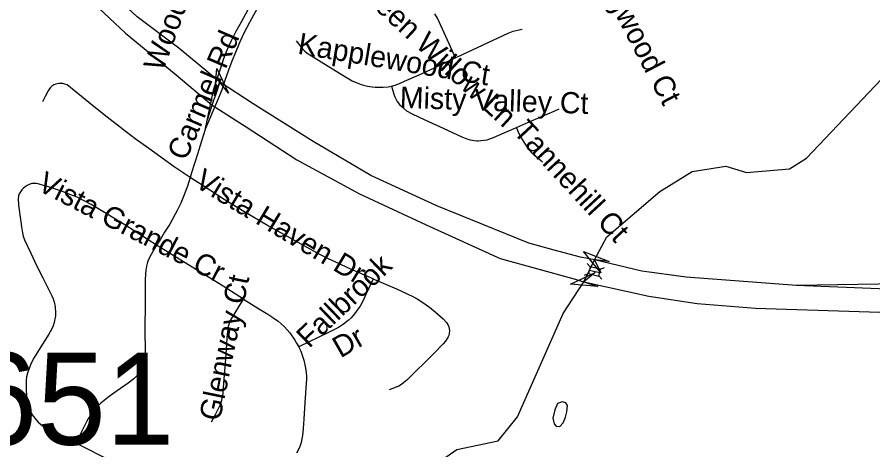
# Model space of a CAD drawing. Extents: x 1383679 to 1536984, y 460658 to 651027.
# Drawn here: x 1441502 to 1445312, y 483158 to 485086 of the extents above; entities that cross this region are included whole.
import ezdxf

# ---------------------------------------------------------------- set-up
doc = ezdxf.new("R2010")
doc.units = 0
for name, color, linetype in [('Exist Hydrographic Creek Single Shore', 7, 'Continuous'), ('Exist Hydrographic Misc Water Feature', 7, 'Continuous'), ('Exist Road Non-System Type 51', 7, 'Continuous'), ('Exist Road Non-System Type 51 Label', 7, 'Continuous'), ('Exist Road Primary Interstate Divided Center Attributed', 7, 'Continuous'), ('Exist Road Primary Interstate Ramp 1 Lane Attributed', 7, 'Continuous'), ('Exist Road Primary Interstate Structure Standard Bridge CELL', 7, 'Continuous'), ('Exist Road Primary US Structure Non-Sys NCDOT Attributed CELL', 7, 'Continuous'), ('Exist Road Primary US Structure Non-Sys NCDOT Number Label', 7, 'Continuous'), ('Exist Road Secondary Structure Standard Bridge Attributed CELL', 7, 'Continuous')]:
    doc.layers.add(name, color=color, linetype=linetype)

msp = doc.modelspace()

# ---------------------------------------------------------------- linework, layer by layer
at = {"layer": 'Exist Hydrographic Creek Single Shore'}
msp.add_lwpolyline([(1443240.1, 483006.7), (1443460.1, 483159.8), (1443644.2, 483198.7), (1443729.2, 483305.4), (1443933.2, 483765.2), (1444025.6, 483907.6), (1444073.5, 484005.4), (1444127.2, 484108.1), (1444364.2, 484310.1), (1444508.2, 484399.2), (1444658.2, 484422.4), (1444749.2, 484394.3), (1444941.2, 484410.1), (1445017.2, 484457.9), (1445349.2, 484808.9)], dxfattribs=at)
at = {"layer": 'Exist Hydrographic Misc Water Feature'}
msp.add_lwpolyline([(1443949.8, 483327.9), (1443952.3, 483356.5), (1443944.5, 483368.1), (1443928.6, 483372.6), (1443908.4, 483364.8), (1443895.9, 483337.1), (1443887.3, 483299.6), (1443892.8, 483274.8), (1443902.5, 483263.2), (1443918.5, 483262.9), (1443932.9, 483278.1), (1443943.3, 483304.2), (1443949.8, 483327.9)], dxfattribs=at)
at = {"layer": 'Exist Road Non-System Type 51'}
for p, q in [((1442386, 484739.9), (1442409, 484808.8)), ((1442378.3, 484717), (1442386, 484739.9)), ((1442349.5, 484628.1), (1442371.1, 484694.8)), ((1442371.1, 484694.8), (1442378.3, 484717))]:
    msp.add_line(p, q, dxfattribs=at)
for points in [[(1442793.6, 485429.5), (1442768.7, 485400.4), (1442737.6, 485361.7), (1442689.8, 485310.1), (1442667.6, 485282.2), (1442657.1, 485268.6), (1442649.5, 485257.1), (1442623.2, 485215), (1442601.2, 485178.1), (1442578, 485138.9), (1442537.8, 485066), (1442535.9, 485062.6), (1442509.8, 485011.8), (1442490.4, 484969.4), (1442474, 484929.1), (1442458.4, 484890.8), (1442442.5, 484849.9), (1442426.8, 484804.7), (1442413.3, 484762.1), (1442397.2, 484722.4), (1442341.3, 484590.2)], [(1442341.3, 484590.2), (1442378.5, 484767), (1442385.4, 484788.4), (1442403.6, 484843.3), (1442414.4, 484877.5), (1442421.1, 484897.7), (1442427.2, 484914.2), (1442434.6, 484933.5), (1442444.6, 484956.5), (1442456.1, 484981.6), (1442477.8, 485024), (1442501.2, 485066), (1442549.8, 485155.6)], [(1443455.5, 484905.8), (1443445.2, 484924.7), (1443426.2, 484967), (1443381.4, 485066), (1443373.9, 485081.7), (1443361.6, 485101.3)], [(1443455.5, 484905.8), (1443463.2, 484909.4), (1443687.9, 485014.6), (1443710.3, 485023.2), (1443730.2, 485028.6), (1443751.2, 485033)], [(1442744.7, 484980.9), (1442772, 484944.8), (1442782.3, 484934.5), (1442792.8, 484926.5), (1442918.7, 484848.2), (1442971.7, 484816.1), (1442994.4, 484803.1), (1443011.5, 484795.1), (1443033.2, 484786.6), (1443044.8, 484783.1), (1443062, 484778.7), (1443082.2, 484775.8), (1443095.7, 484774.8), (1443110.5, 484773.9), (1443131.4, 484774), (1443154.3, 484775.7), (1443169.2, 484778.3)], [(1443169.2, 484778.3), (1443169.2, 484778.3), (1443185.2, 484783.1), (1443204.1, 484790.1), (1443226.3, 484800.4), (1443292, 484829.3), (1443360.4, 484860.7), (1443424.8, 484891.4), (1443455.5, 484905.8)], [(1442272.5, 484372.3), (1442232, 484398.9), (1442201.7, 484419.6), (1442087.9, 484501), (1442028.2, 484543.5), (1441988.6, 484573.5), (1441889.3, 484650.9), (1441820.6, 484705.8), (1441731.7, 484779.4), (1441724.1, 484784.2), (1441714.7, 484787.5), (1441705.5, 484790.1), (1441697.2, 484790.4), (1441687.5, 484790.1), (1441674.8, 484787.9), (1441665.9, 484784.3), (1441656.8, 484778.5), (1441648.7, 484771.3), (1441639.9, 484758.2), (1441627.9, 484735.5), (1441615.2, 484708.5)], [(1443169.2, 484778.3), (1443176, 484753), (1443179.1, 484743.2), (1443183.5, 484731.4), (1443187.6, 484722), (1443194.7, 484709.8), (1443204.5, 484697.1), (1443215.7, 484685.9), (1443221.6, 484681), (1443236.2, 484669.5), (1443260.5, 484655.3), (1443317.7, 484628.3), (1443398.8, 484591), (1443462.8, 484562.3), (1443485.6, 484551.5), (1443501.4, 484545.1), (1443509.5, 484542.2), (1443519, 484539.3), (1443529, 484537.4), (1443538.8, 484536.1), (1443548.1, 484535.7), (1443555, 484535.3), (1443566, 484535.9), (1443582.1, 484537.6), (1443594.2, 484540.3), (1443622.7, 484550.5), (1443670.3, 484570.5), (1443726, 484594.8)], [(1443726, 484594.8), (1443778.5, 484617.7), (1443865.2, 484655.3), (1443893.8, 484666.8), (1443916.1, 484677)], [(1442341.3, 484590.2), (1442328.5, 484552.6), (1442304.6, 484475.9), (1442279, 484392.2), (1442272.5, 484372.3)], [(1443841.1, 484440.4), (1443810.7, 484467), (1443794, 484482.4), (1443782.3, 484497.4), (1443767.4, 484518), (1443755.3, 484536), (1443744.6, 484552.4), (1443737.5, 484566.9), (1443726, 484594.8)], [(1442272.5, 484372.3), (1442260, 484333.8), (1442242.4, 484286.4), (1442230.4, 484257.4), (1442214.5, 484225.4), (1442205.9, 484208.4), (1442181.3, 484163.8), (1442158.6, 484128.2), (1442139.6, 484097.6), (1442123.2, 484070.9)], [(1443086.7, 483920), (1442973.8, 483969.9), (1442937.3, 483986.6), (1442888.2, 484009.9), (1442855.8, 484026.1), (1442819.9, 484045.6), (1442779.7, 484067.5), (1442692.1, 484115.7), (1442616.2, 484158.6), (1442511.8, 484220.1), (1442423.8, 484273.8), (1442330.3, 484334.2), (1442272.5, 484372.3)], [(1442123.2, 484070.9), (1442085.6, 484094.4), (1441981.1, 484161.6), (1441883.9, 484220.3), (1441831.6, 484251.2), (1441800, 484268.4), (1441769.7, 484283.4), (1441740.7, 484295.2), (1441700.1, 484310.8), (1441645.4, 484329.2), (1441603.8, 484341.3), (1441595.3, 484343.8), (1441587.8, 484345.3), (1441577.8, 484345.5), (1441567.9, 484344.3), (1441555.6, 484340.3), (1441546.7, 484336.1), (1441537.2, 484330.1), (1441529.6, 484323.8), (1441523.2, 484317.3), (1441516.6, 484308.1), (1441511.6, 484299.4), (1441507.9, 484289.6), (1441506.4, 484276.8), (1441507.8, 484247.8), (1441517.8, 484174.4), (1441520.8, 484152.3), (1441525.5, 484124.9), (1441529.5, 484110.4), (1441535.3, 484093.4), (1441562.6, 484035.1), (1441590.2, 483976.7), (1441616.6, 483924.1), (1441635.8, 483886.1), (1441657, 483844.5), (1441663, 483830.9), (1441667.5, 483815.6), (1441669.6, 483804.9), (1441671.5, 483794.2), (1441673.2, 483769.7), (1441672.7, 483754.2), (1441670.5, 483741.7), (1441666.7, 483725.5), (1441661.7, 483710.6), (1441654.3, 483693.8), (1441643.5, 483674.1), (1441606.8, 483616.9), (1441577.9, 483570.2), (1441568.9, 483553.2), (1441561.5, 483536.4), (1441553.4, 483516), (1441547.8, 483499.2), (1441544, 483483), (1441542.4, 483468.8), (1441541.7, 483453.7), (1441541.8, 483432.1), (1441543.6, 483394.1), (1441546.1, 483375), (1441549.4, 483361.5), (1441554.2, 483345.7), (1441558.3, 483335.5), (1441563.7, 483324.1), (1441568.9, 483314.7), (1441574.7, 483306.2), (1441581.6, 483297.9), (1441586.2, 483291.7), (1441595.9, 483281.9), (1441605.1, 483273.5), (1441612.9, 483267), (1441625.4, 483258.9), (1441638.4, 483251.3), (1441689.9, 483225.4), (1441762.7, 483188.2)], [(1442123.2, 484070.9), (1442109.1, 484048), (1442098.4, 484029.2), (1442089.9, 484012.6), (1442084.1, 483999.5), (1442080.9, 483987.9), (1442077.8, 483976), (1442074.7, 483958.8), (1442073.3, 483942.8), (1442072.1, 483916), (1442072, 483818.7), (1442071, 483686.9), (1442072, 483602.9), (1442071.2, 483574.1), (1442070.2, 483561.1), (1442067, 483545.3), (1442064.3, 483536.3), (1442059.1, 483522.8), (1442052.7, 483510.8), (1442043, 483497.7), (1442032.4, 483484.6), (1442021.8, 483475.3), (1441997, 483455.5), (1441942.9, 483418), (1441911.5, 483396.4), (1441888.9, 483378.7), (1441874.6, 483366.7), (1441858.8, 483351.3), (1441844.5, 483334.9), (1441829.7, 483315), (1441820, 483300), (1441812.7, 483286.7), (1441762.7, 483188.2)], [(1442509.6, 483829.6), (1442419.8, 483887.2), (1442243.1, 483996.4), (1442180.7, 484034.9), (1442123.2, 484070.9)], [(1443086.7, 483920), (1443068.3, 483879.2), (1443055.2, 483849.9), (1443039.8, 483818), (1443028.8, 483798.7), (1443019.5, 483784.9), (1443009.3, 483770.6), (1442998.5, 483757.5), (1442988.7, 483746.3), (1442975.4, 483734.3), (1442954.5, 483718.3), (1442932.5, 483703.9), (1442891.8, 483682.4), (1442756.1, 483617.2)], [(1443086.7, 483920), (1443093.2, 483917.1), (1443191.3, 483875.7), (1443264.4, 483841.9), (1443282.9, 483831.7), (1443308.8, 483815.2), (1443337.9, 483793.6), (1443363.6, 483772.9), (1443398.4, 483742.1), (1443413.6, 483725.8), (1443419.6, 483717), (1443423.7, 483706.6), (1443425.8, 483698.5), (1443426.8, 483689), (1443425.8, 483677.2), (1443423.9, 483668), (1443421.9, 483661.8), (1443417.3, 483653.7), (1443409.4, 483642.7), (1443399.4, 483630.4), (1443356.9, 483587.5), (1443236.9, 483469.3), (1443222.7, 483457), (1443213, 483449.5), (1443201.1, 483442.3), (1443158.1, 483426)], [(1442366.8, 483283.1), (1442384.7, 483316.4), (1442394.3, 483333.3), (1442401.5, 483347.8), (1442407.2, 483359.9), (1442410.9, 483370.2), (1442413.9, 483380.3), (1442416.9, 483393.9), (1442419.1, 483409.9), (1442422.8, 483456.6), (1442429.7, 483545), (1442435.3, 483626.5), (1442437.2, 483659.4), (1442441.1, 483696.7), (1442443.5, 483709.3), (1442446, 483718.9), (1442452.6, 483734.1), (1442509.6, 483829.6)], [(1442509.6, 483829.6), (1442521.3, 483822), (1442581, 483785.1), (1442618, 483762.1), (1442644.8, 483744.9), (1442663.8, 483731.2), (1442678.1, 483720.2), (1442692.8, 483706.2), (1442715.5, 483679.4), (1442738.5, 483646.8), (1442746.6, 483633.8), (1442756.1, 483617.2)], [(1442756.1, 483617.2), (1442756.6, 483616.3), (1442765.3, 483597.4), (1442771.7, 483580.4), (1442778, 483558.4), (1442783.2, 483536.4), (1442786.9, 483514.5), (1442789, 483498.3), (1442789.7, 483489.3), (1442790.4, 483472.8), (1442789.6, 483454.1), (1442782.9, 483368.4), (1442778.8, 483295.4), (1442776.1, 483253.5), (1442772.8, 483222.3), (1442770.3, 483207.4), (1442766.6, 483191.2), (1442760.3, 483173.9), (1442754.5, 483160), (1442746, 483142.8)], [(1441978, 483077.5), (1441816.5, 483160.7), (1441762.7, 483188.2)]]:
    msp.add_lwpolyline(points, dxfattribs=at)
at = {"layer": 'Exist Road Primary Interstate Divided Center Attributed'}
for points in [[(1442402.3, 484797.7), (1442221.8, 484947.5), (1442036.8, 485087.5), (1441522.1, 485567.1), (1441341, 485777.5)], [(1441297.1, 485676.3), (1441457.6, 485510.7), (1441984, 485015.2), (1442209.5, 484828.6), (1442371.1, 484694.8)], [(1444073.5, 484005.4), (1444010.4, 484016.7), (1443893.3, 484048.7), (1443781, 484079.9), (1443370, 484244.8), (1443077, 484381.3), (1442820.8, 484532.4), (1442552.7, 484699.6), (1442402.3, 484797.7)], [(1442371.1, 484694.8), (1442521.1, 484597.4), (1442746.8, 484450.8), (1443027, 484299.5), (1443323.1, 484161.6), (1443652.7, 484010.7), (1443976.4, 483922.3), (1444025.6, 483907.6)], [(1444972.8, 483890.2), (1444480.7, 483927.3), (1444283.3, 483953.9), (1444073.5, 484005.4)], [(1444025.6, 483907.6), (1444314.4, 483842.9), (1444529.5, 483809.6), (1444789.1, 483789.7), (1445713.1, 483760.4)], [(1447741.5, 483829.8), (1447518.4, 483831), (1446736.4, 483832.4), (1445340.9, 483876), (1444972.8, 483890.2)]]:
    msp.add_lwpolyline(points, dxfattribs=at)
at = {"layer": 'Exist Road Primary Interstate Ramp 1 Lane Attributed'}
msp.add_lwpolyline([(1447956, 484288.5), (1447826.2, 484359.4), (1447708.2, 484418.4), (1447607.9, 484436.1), (1447489.4, 484432.2), (1447403, 484411.8), (1447156.7, 484220.3), (1447024.5, 484143.4), (1446922.4, 484099.6), (1446736.9, 484045.2), (1446534.6, 484022.4), (1446075, 483952), (1445848.6, 483933.9), (1445520.1, 483899.7), (1444972.8, 483890.2)], dxfattribs=at)
at = {"layer": 'Exist Road Primary Interstate Structure Standard Bridge CELL'}
for p, q in [((1444040.8, 483988.5), (1444053.2, 483974.3)), ((1444099.4, 483963.3), (1444116.8, 483970.5)), ((1444028.5, 483936.4), (1444046, 483943.5)), ((1444049.6, 483958.9), (1444095.8, 483948)), ((1444092.2, 483932.9), (1444104.7, 483918.7))]:
    msp.add_line(p, q, dxfattribs=at)
msp.add_lwpolyline([(1444046, 483943.5), (1444092.2, 483932.6), (1444099.4, 483963.4), (1444053.2, 483974.3)], close=True, dxfattribs=at)
at = {"layer": 'Exist Road Primary US Structure Non-Sys NCDOT Attributed CELL'}
msp.add_lwpolyline([(1442381.4, 484736.1), (1442391.4, 484857.6), (1442443.5, 484747.4), (1442402.3, 484797.7)], close=True, dxfattribs=at)
at = {"layer": 'Exist Road Secondary Structure Standard Bridge Attributed CELL'}
for points in [[(1444100.6, 483946.4), (1444024.4, 484041.5), (1444138, 483997.3), (1444073.5, 484005.4)], [(1444087.2, 483886.6), (1443965.7, 483896.8), (1444076, 483948.8), (1444025.6, 483907.6)]]:
    msp.add_lwpolyline(points, close=True, dxfattribs=at)

# ---------------------------------------------------------------- texts
at = {"layer": 'Exist Road Non-System Type 51 Label'}
for s, rotation, p in [('Woodsong Ct', 70.201, (1442151.7, 484840)), ('Eveningwood Ct', 297.6461, (1443950.5, 485505.8)), ('Green Willow Ln', 317.2391, (1442986, 485222)), ('Carmel Rd', 66.6401, (1442253.4, 484442)), ('Kapplewood Ct', 350.4865, (1442747.7, 484923.6)), ('Misty Valley Ct', 358.1434, (1443204.7, 484682.1)), ('Tannehill Ct', 312.7977, (1443706.2, 484573.5)), ('Vista Grande Cr', 332.701, (1441586.4, 484318)), ('Vista Haven Dr', 328.8616, (1442285.9, 484334.9)), ('Fallbrook', 43.9193, (1442801.7, 483608.1)), ('Glenway Ct', 78.4087, (1442404.5, 483282.9)), ('Dr', 29.7453, (1442941.5, 483565.5))]:
    msp.add_text(s, height=95, rotation=rotation, dxfattribs=at).set_placement(p)
at = {"layer": 'Exist Road Primary US Structure Non-Sys NCDOT Number Label'}
msp.add_text('H651', height=410.1, dxfattribs=at).set_placement((1440890.7, 483181.1))

doc.saveas('drawing.dxf')
